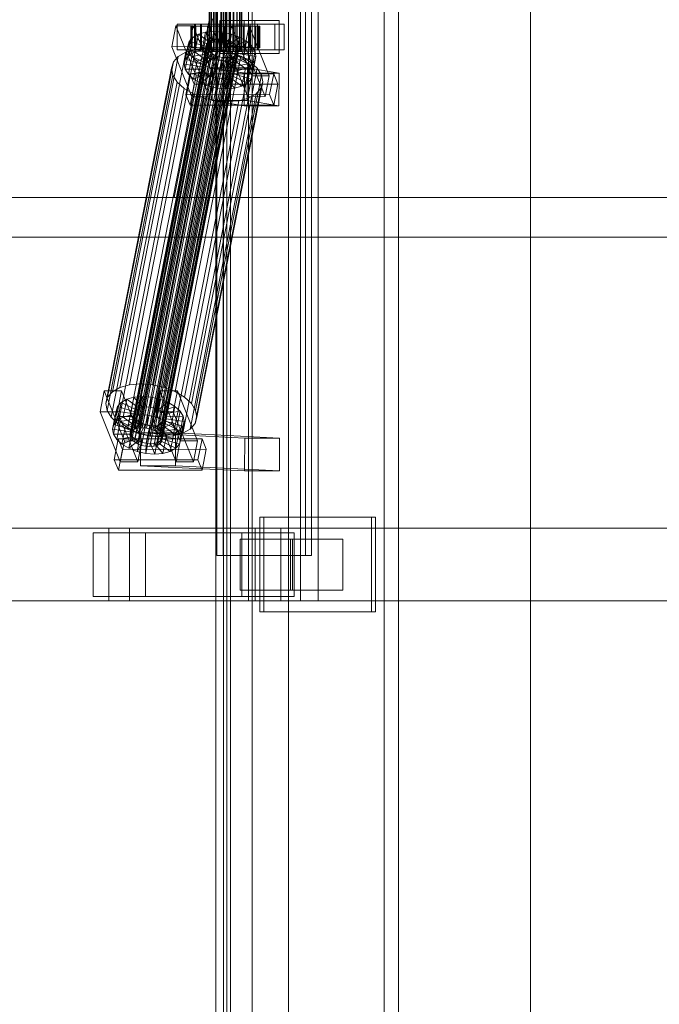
# Model space of a CAD drawing. Header units: millimetres. Extents: x -4395 to 65662, y -65530 to 6847.
# Tile 503 of 656: x 3691 to 4043, y -18672 to -18130. Entities that reach past the tile are written whole.
import ezdxf

# ---------------------------------------------------------------- set-up
doc = ezdxf.new("R2010")
doc.units = ezdxf.units.MM
doc.layers.add('superior_C01', color=7, linetype='Continuous', lineweight=0)
doc.layers.add('superior_tolva', color=7, linetype='Continuous', lineweight=0)

msp = doc.modelspace()

# ---------------------------------------------------------------- linework, layer by layer
at = {"layer": 'superior_C01'}
for p, q in [((3807.286, -17550), (3807.286, -18450)), ((3817.165, -18450), (3817.165, -17550)), ((3845.659, -18450), (3845.659, -17550)), ((3855.538, -17550), (3855.538, -18450)), ((3799.747, -17575), (3799.747, -18425)), ((3803.134, -18425), (3803.134, -17575)), ((3848.481, -18425), (3848.481, -17575)), ((3851.868, -17575), (3851.868, -18425)), ((3795.472, -18148), (3795.472, -17852)), ((3795.722, -18148), (3795.722, -17852)), ((3795.835, -18148), (3795.835, -17852)), ((3796.568, -18148), (3796.568, -17852)), ((3796.787, -18148), (3796.787, -17852)), ((3797.952, -18148), (3797.952, -17852)), ((3798.262, -18148), (3798.262, -17852)), ((3799.781, -18148), (3799.781, -17852)), ((3800.16, -18148), (3800.16, -17852)), ((3801.929, -18148), (3801.929, -17852)), ((3802.352, -18148), (3802.352, -17852)), ((3804.25, -18148), (3804.25, -17852)), ((3804.688, -18148), (3804.688, -17852)), ((3806.586, -18148), (3806.586, -17852)), ((3807.01, -18148), (3807.01, -17852)), ((3808.778, -18148), (3808.778, -17852)), ((3809.158, -18148), (3809.158, -17852)), ((3810.676, -18148), (3810.676, -17852)), ((3810.986, -18148), (3810.986, -17852)), ((3812.152, -18148), (3812.152, -17852)), ((3812.371, -18148), (3812.371, -17852)), ((3813.103, -17852), (3813.103, -18148)), ((3813.217, -18148), (3813.217, -17852)), ((3813.467, -18148), (3813.467, -17852)), ((3795.616, -18130), (3776.302, -18228.298)), ((3777.985, -18228.298), (3797.3, -18130)), ((3777.177, -18133.859), (3774.923, -18145.327)), ((3786.77, -18133.847), (3777.177, -18133.859)), ((3788.306, -18161.391), (3777.177, -18133.859)), ((3787.425, -18133), (3777.831, -18133)), ((3777.831, -18133), (3777.831, -18147)), ((3791.379, -18133), (3777.831, -18133)), ((3784.517, -18145.315), (3786.77, -18133.847)), ((3786.002, -18134), (3785.475, -18134)), ((3785.475, -18134), (3795.472, -18134)), ((3785.475, -18146), (3785.475, -18134)), ((3785.475, -18134), (3786.242, -18134)), ((3787.788, -18134), (3786.002, -18134)), ((3786.002, -18134), (3795.722, -18134)), ((3786.002, -18146), (3786.002, -18134)), ((3786.242, -18134), (3795.835, -18134)), ((3786.242, -18146), (3786.242, -18134)), ((3786.242, -18134), (3788.251, -18134)), ((3786.77, -18133.847), (3797.9, -18161.379)), ((3787.425, -18147), (3787.425, -18133)), ((3787.425, -18133), (3800.973, -18133)), ((3790.711, -18134), (3787.788, -18134)), ((3787.788, -18134), (3796.568, -18134)), ((3787.788, -18146), (3787.788, -18134)), ((3833.985, -18133), (3787.937, -18133)), ((3787.937, -18133), (3787.937, -18147)), ((3790.759, -18133), (3787.937, -18133)), ((3788.251, -18134), (3796.787, -18134)), ((3788.251, -18146), (3788.251, -18134)), ((3788.251, -18134), (3791.365, -18134)), ((3794.572, -18134), (3790.711, -18134)), ((3790.711, -18134), (3797.952, -18134)), ((3790.711, -18146), (3790.711, -18134)), ((3790.759, -18147), (3790.759, -18133)), ((3790.759, -18133), (3836.808, -18133)), ((3791.365, -18134), (3798.262, -18134)), ((3791.365, -18146), (3791.365, -18134)), ((3791.365, -18134), (3795.373, -18134)), ((3791.379, -18147), (3791.379, -18133)), ((3791.379, -18133), (3800.973, -18133)), ((3799.106, -18134), (3794.572, -18134)), ((3794.572, -18134), (3799.781, -18134)), ((3794.572, -18146), (3794.572, -18134)), ((3795.373, -18134), (3800.16, -18134)), ((3795.373, -18146), (3795.373, -18134)), ((3795.373, -18134), (3800, -18134)), ((3795.472, -18134), (3795.722, -18134)), ((3795.472, -18134), (3795.472, -18146)), ((3795.835, -18134), (3795.472, -18134)), ((3795.722, -18134), (3796.568, -18134)), ((3795.722, -18134), (3795.722, -18146)), ((3795.835, -18134), (3795.835, -18146)), ((3796.787, -18134), (3795.835, -18134)), ((3796.568, -18134), (3797.952, -18134)), ((3796.568, -18134), (3796.568, -18146)), ((3796.787, -18134), (3796.787, -18146)), ((3798.262, -18134), (3796.787, -18134)), ((3797.952, -18134), (3799.781, -18134)), ((3797.952, -18134), (3797.952, -18146)), ((3798.262, -18134), (3798.262, -18146)), ((3800.16, -18134), (3798.262, -18134)), ((3804.007, -18134), (3799.106, -18134)), ((3799.106, -18134), (3801.929, -18134)), ((3799.106, -18146), (3799.106, -18134)), ((3799.781, -18134), (3801.929, -18134)), ((3799.781, -18134), (3799.781, -18146)), ((3800, -18134), (3802.352, -18134)), ((3800, -18146), (3800, -18134)), ((3800, -18134), (3804.932, -18134)), ((3800.16, -18134), (3800.16, -18146)), ((3802.352, -18134), (3800.16, -18134)), ((3800.973, -18133), (3800.973, -18147)), ((3820.555, -18131), (3801.368, -18131)), ((3801.368, -18131), (3801.368, -18149)), ((3814.803, -18131), (3801.368, -18131)), ((3801.929, -18134), (3804.25, -18134)), ((3801.929, -18134), (3801.929, -18146)), ((3802.352, -18134), (3802.352, -18146)), ((3804.688, -18134), (3802.352, -18134)), ((3808.939, -18134), (3804.007, -18134)), ((3804.007, -18134), (3804.25, -18134)), ((3804.007, -18146), (3804.007, -18134)), ((3804.25, -18134), (3806.586, -18134)), ((3804.25, -18134), (3804.25, -18146)), ((3804.932, -18134), (3804.688, -18134)), ((3804.688, -18134), (3804.688, -18146)), ((3807.01, -18134), (3804.688, -18134)), ((3804.932, -18146), (3804.932, -18134)), ((3804.932, -18134), (3809.832, -18134)), ((3807.876, -18133.821), (3805.622, -18145.289)), ((3808.939, -18134), (3806.586, -18134)), ((3806.586, -18134), (3808.778, -18134)), ((3806.586, -18134), (3806.586, -18146)), ((3809.832, -18134), (3807.01, -18134)), ((3807.01, -18134), (3807.01, -18146)), ((3809.158, -18134), (3807.01, -18134)), ((3817.469, -18133.809), (3807.876, -18133.821)), ((3819.005, -18161.353), (3807.876, -18133.821)), ((3818.124, -18133), (3808.53, -18133)), ((3808.53, -18133), (3808.53, -18147)), ((3822.078, -18133), (3808.53, -18133)), ((3813.566, -18134), (3808.778, -18134)), ((3808.778, -18134), (3810.676, -18134)), ((3808.778, -18134), (3808.778, -18146)), ((3813.566, -18134), (3808.939, -18134)), ((3808.939, -18146), (3808.939, -18134)), ((3814.367, -18134), (3809.158, -18134)), ((3809.158, -18134), (3809.158, -18146)), ((3810.986, -18134), (3809.158, -18134)), ((3809.832, -18146), (3809.832, -18134)), ((3809.832, -18134), (3814.367, -18134)), ((3817.573, -18134), (3810.676, -18134)), ((3810.676, -18134), (3812.152, -18134)), ((3810.676, -18134), (3810.676, -18146)), ((3818.227, -18134), (3810.986, -18134)), ((3810.986, -18134), (3810.986, -18146)), ((3812.371, -18134), (3810.986, -18134)), ((3820.688, -18134), (3812.152, -18134)), ((3812.152, -18134), (3813.103, -18134)), ((3812.152, -18134), (3812.152, -18146)), ((3821.15, -18134), (3812.371, -18134)), ((3812.371, -18134), (3812.371, -18146)), ((3813.217, -18134), (3812.371, -18134)), ((3813.103, -18134), (3822.697, -18134)), ((3813.103, -18146), (3813.103, -18134)), ((3813.103, -18134), (3813.467, -18134)), ((3822.936, -18134), (3813.217, -18134)), ((3813.217, -18134), (3813.217, -18146)), ((3813.467, -18134), (3813.217, -18134)), ((3823.464, -18134), (3813.467, -18134)), ((3813.467, -18134), (3813.467, -18146)), ((3817.573, -18134), (3813.566, -18134)), ((3813.566, -18146), (3813.566, -18134)), ((3814.367, -18146), (3814.367, -18134)), ((3814.367, -18134), (3818.227, -18134)), ((3814.803, -18149), (3814.803, -18131)), ((3814.803, -18131), (3833.99, -18131)), ((3815.216, -18145.277), (3817.469, -18133.809)), ((3817.469, -18133.809), (3828.599, -18161.341)), ((3820.688, -18134), (3817.573, -18134)), ((3817.573, -18146), (3817.573, -18134)), ((3818.124, -18147), (3818.124, -18133)), ((3818.124, -18133), (3831.672, -18133)), ((3818.227, -18146), (3818.227, -18134)), ((3818.227, -18134), (3821.15, -18134)), ((3820.555, -18149), (3820.555, -18131)), ((3820.555, -18131), (3833.99, -18131)), ((3822.697, -18134), (3820.688, -18134)), ((3820.688, -18146), (3820.688, -18134)), ((3821.15, -18146), (3821.15, -18134)), ((3821.15, -18134), (3822.936, -18134)), ((3822.078, -18147), (3822.078, -18133)), ((3822.078, -18133), (3831.672, -18133)), ((3822.697, -18134), (3822.697, -18146)), ((3823.464, -18134), (3822.697, -18134)), ((3822.936, -18146), (3822.936, -18134)), ((3822.936, -18134), (3823.464, -18134)), ((3823.464, -18146), (3823.464, -18134)), ((3831.672, -18133), (3831.672, -18147)), ((3833.985, -18147), (3833.985, -18133)), ((3833.985, -18133), (3836.808, -18133)), ((3833.99, -18131), (3833.99, -18149)), ((3836.808, -18133), (3836.808, -18147)), ((3756.557, -18355.022), (3798.566, -18141.224)), ((3758.721, -18354.844), (3800.73, -18141.045)), ((3761.026, -18355.017), (3803.036, -18141.218)), ((3786.491, -18140.156), (3784.507, -18142.416)), ((3784.559, -18149.985), (3786.491, -18140.156)), ((3789.566, -18138.419), (3786.491, -18140.156)), ((3786.491, -18140.156), (3794.914, -18144.203)), ((3787.634, -18148.249), (3789.566, -18138.419)), ((3793.522, -18137.325), (3789.566, -18138.419)), ((3789.566, -18138.419), (3796.371, -18143.38)), ((3791.59, -18147.155), (3793.522, -18137.325)), ((3798.089, -18136.948), (3793.522, -18137.325)), ((3793.522, -18137.325), (3798.244, -18142.862)), ((3796.158, -18146.777), (3798.089, -18136.948)), ((3798.566, -18141.224), (3796.693, -18141.742)), ((3802.957, -18137.313), (3798.089, -18136.948)), ((3798.089, -18136.948), (3800.408, -18142.683)), ((3800.73, -18141.045), (3798.566, -18141.224)), ((3803.036, -18141.218), (3800.73, -18141.045)), ((3801.026, -18147.143), (3802.957, -18137.313)), ((3802.957, -18137.313), (3802.714, -18142.856)), ((3807.793, -18138.396), (3802.957, -18137.313)), ((3805.327, -18141.731), (3803.036, -18141.218)), ((3807.793, -18138.396), (3805.005, -18143.369)), ((3805.862, -18148.226), (3807.793, -18138.396)), ((3812.268, -18140.123), (3807.124, -18144.188)), ((3812.268, -18140.123), (3807.793, -18138.396)), ((3810.337, -18149.953), (3812.268, -18140.123)), ((3816.078, -18142.377), (3812.268, -18140.123)), ((3751.928, -18358.68), (3793.937, -18144.881)), ((3752.173, -18360.017), (3794.183, -18146.218)), ((3752.287, -18357.434), (3794.296, -18143.635)), ((3753.227, -18356.363), (3795.236, -18142.565)), ((3754.683, -18355.541), (3796.693, -18141.742)), ((3757.815, -18330.692), (3794.03, -18146.383)), ((3763.317, -18355.53), (3805.327, -18141.731)), ((3765.437, -18356.348), (3807.446, -18142.549)), ((3767.241, -18357.415), (3809.251, -18143.617)), ((3768.607, -18358.659), (3810.616, -18144.861)), ((3811.451, -18146.196), (3769.442, -18359.995)), ((3774.923, -18145.327), (3784.517, -18145.315)), ((3774.923, -18145.327), (3786.053, -18172.859)), ((3781.817, -18154.877), (3783.748, -18145.047)), ((3782.575, -18152.246), (3784.507, -18142.416)), ((3784.507, -18142.416), (3783.748, -18145.047)), ((3783.748, -18145.047), (3793.615, -18146.52)), ((3783.748, -18145.047), (3784.267, -18147.868)), ((3784.507, -18142.416), (3793.974, -18145.274)), ((3795.646, -18172.847), (3784.517, -18145.315)), ((3795.472, -18146), (3785.475, -18146)), ((3785.475, -18146), (3786.002, -18146)), ((3786.242, -18146), (3785.475, -18146)), ((3795.722, -18146), (3786.002, -18146)), ((3786.002, -18146), (3787.788, -18146)), ((3795.835, -18146), (3786.242, -18146)), ((3788.251, -18146), (3786.242, -18146)), ((3796.568, -18146), (3787.788, -18146)), ((3787.788, -18146), (3790.711, -18146)), ((3794.03, -18146.383), (3787.924, -18146.887)), ((3796.787, -18146), (3788.251, -18146)), ((3791.365, -18146), (3788.251, -18146)), ((3797.952, -18146), (3790.711, -18146)), ((3790.711, -18146), (3794.572, -18146)), ((3798.262, -18146), (3791.365, -18146)), ((3795.373, -18146), (3791.365, -18146)), ((3793.615, -18146.52), (3791.683, -18156.35)), ((3793.974, -18145.274), (3792.043, -18155.103)), ((3794.914, -18144.203), (3792.983, -18154.033)), ((3793.615, -18146.52), (3793.974, -18145.274)), ((3793.861, -18147.856), (3793.615, -18146.52)), ((3794.296, -18143.635), (3793.937, -18144.881)), ((3793.937, -18144.881), (3794.183, -18146.218)), ((3793.974, -18145.274), (3794.914, -18144.203)), ((3800.538, -18146.872), (3794.03, -18146.383)), ((3794.183, -18146.218), (3795.017, -18147.554)), ((3795.236, -18142.565), (3794.296, -18143.635)), ((3796.371, -18143.38), (3794.439, -18153.21)), ((3799.781, -18146), (3794.572, -18146)), ((3794.572, -18146), (3799.106, -18146)), ((3794.914, -18144.203), (3796.371, -18143.38)), ((3796.693, -18141.742), (3795.236, -18142.565)), ((3800.16, -18146), (3795.373, -18146)), ((3800, -18146), (3795.373, -18146)), ((3795.722, -18146), (3795.472, -18146)), ((3795.472, -18146), (3795.835, -18146)), ((3796.568, -18146), (3795.722, -18146)), ((3795.835, -18146), (3796.787, -18146)), ((3798.244, -18142.862), (3796.313, -18152.692)), ((3796.371, -18143.38), (3798.244, -18142.862)), ((3797.952, -18146), (3796.568, -18146)), ((3796.787, -18146), (3798.262, -18146)), ((3799.781, -18146), (3797.952, -18146)), ((3798.244, -18142.862), (3800.408, -18142.683)), ((3798.262, -18146), (3800.16, -18146)), ((3800.408, -18142.683), (3798.477, -18152.513)), ((3801.929, -18146), (3799.106, -18146)), ((3799.106, -18146), (3804.007, -18146)), ((3801.929, -18146), (3799.781, -18146)), ((3802.352, -18146), (3800, -18146)), ((3804.932, -18146), (3800, -18146)), ((3800.16, -18146), (3802.352, -18146)), ((3800.408, -18142.683), (3802.714, -18142.856)), ((3802.714, -18142.856), (3800.782, -18152.686)), ((3804.25, -18146), (3801.929, -18146)), ((3802.352, -18146), (3804.688, -18146)), ((3802.714, -18142.856), (3805.005, -18143.369)), ((3805.005, -18143.369), (3803.073, -18153.199)), ((3804.25, -18146), (3804.007, -18146)), ((3804.007, -18146), (3808.939, -18146)), ((3806.586, -18146), (3804.25, -18146)), ((3804.688, -18146), (3804.932, -18146)), ((3804.688, -18146), (3807.01, -18146)), ((3809.832, -18146), (3804.932, -18146)), ((3805.005, -18143.369), (3807.124, -18144.188)), ((3807.124, -18144.188), (3805.193, -18154.017)), ((3807.446, -18142.549), (3805.327, -18141.731)), ((3805.622, -18145.289), (3815.216, -18145.277)), ((3805.622, -18145.289), (3816.752, -18172.821)), ((3808.778, -18146), (3806.586, -18146)), ((3806.586, -18146), (3808.939, -18146)), ((3808.929, -18145.255), (3806.997, -18155.085)), ((3807.01, -18146), (3809.832, -18146)), ((3807.01, -18146), (3809.158, -18146)), ((3807.124, -18144.188), (3808.929, -18145.255)), ((3809.251, -18143.617), (3807.446, -18142.549)), ((3810.295, -18146.499), (3808.363, -18156.329)), ((3810.676, -18146), (3808.778, -18146)), ((3808.778, -18146), (3813.566, -18146)), ((3816.078, -18142.377), (3808.929, -18145.255)), ((3808.929, -18145.255), (3810.295, -18146.499)), ((3808.939, -18146), (3813.566, -18146)), ((3809.158, -18146), (3814.367, -18146)), ((3809.158, -18146), (3810.986, -18146)), ((3810.616, -18144.861), (3809.251, -18143.617)), ((3814.367, -18146), (3809.832, -18146)), ((3818.961, -18145.003), (3810.295, -18146.499)), ((3810.295, -18146.499), (3811.129, -18147.835)), ((3811.451, -18146.196), (3810.616, -18144.861)), ((3812.152, -18146), (3810.676, -18146)), ((3810.676, -18146), (3817.573, -18146)), ((3810.986, -18146), (3818.227, -18146)), ((3810.986, -18146), (3812.371, -18146)), ((3811.697, -18147.533), (3811.451, -18146.196)), ((3813.103, -18146), (3812.152, -18146)), ((3812.152, -18146), (3820.688, -18146)), ((3812.371, -18146), (3821.15, -18146)), ((3812.371, -18146), (3813.217, -18146)), ((3822.697, -18146), (3813.103, -18146)), ((3813.467, -18146), (3813.103, -18146)), ((3813.217, -18146), (3822.936, -18146)), ((3813.217, -18146), (3813.467, -18146)), ((3813.467, -18146), (3823.464, -18146)), ((3813.566, -18146), (3817.573, -18146)), ((3814.146, -18152.207), (3816.078, -18142.377)), ((3818.227, -18146), (3814.367, -18146)), ((3826.345, -18172.809), (3815.216, -18145.277)), ((3818.961, -18145.003), (3816.078, -18142.377)), ((3817.03, -18154.833), (3818.961, -18145.003)), ((3817.573, -18146), (3820.688, -18146)), ((3821.15, -18146), (3818.227, -18146)), ((3820.722, -18147.823), (3818.961, -18145.003)), ((3820.688, -18146), (3822.697, -18146)), ((3822.936, -18146), (3821.15, -18146)), ((3822.697, -18146), (3823.464, -18146)), ((3823.464, -18146), (3822.936, -18146)), ((3742.31, -18334.981), (3778.525, -18150.672)), ((3746.421, -18332.659), (3782.636, -18148.35)), ((3751.709, -18331.197), (3787.924, -18146.887)), ((3753.008, -18361.352), (3795.017, -18147.554)), ((3754.374, -18362.596), (3796.383, -18148.798)), ((3756.178, -18363.664), (3798.187, -18149.865)), ((3758.298, -18364.482), (3800.307, -18150.683)), ((3760.589, -18364.995), (3802.598, -18151.196)), ((3762.894, -18365.168), (3804.904, -18151.369)), ((3764.323, -18331.181), (3800.538, -18146.872)), ((3765.058, -18364.989), (3807.067, -18151.191)), ((3766.932, -18364.471), (3808.941, -18150.672)), ((3768.388, -18363.648), (3810.398, -18149.85)), ((3769.328, -18362.578), (3811.337, -18148.779)), ((3769.687, -18361.332), (3811.697, -18147.533)), ((3770.788, -18332.629), (3807.003, -18148.32)), ((3778.525, -18150.672), (3775.872, -18153.694)), ((3776.77, -18334.938), (3812.985, -18150.629)), ((3777.831, -18147), (3787.425, -18147)), ((3777.831, -18147), (3791.379, -18147)), ((3782.636, -18148.35), (3778.525, -18150.672)), ((3782.336, -18157.698), (3784.267, -18147.868)), ((3782.575, -18152.246), (3784.559, -18149.985)), ((3787.924, -18146.887), (3782.636, -18148.35)), ((3784.097, -18160.518), (3786.029, -18150.688)), ((3784.267, -18147.868), (3793.861, -18147.856)), ((3784.267, -18147.868), (3786.029, -18150.688)), ((3784.559, -18149.985), (3787.634, -18148.249)), ((3792.983, -18154.033), (3784.559, -18149.985)), ((3786.029, -18150.688), (3794.695, -18149.192)), ((3786.029, -18150.688), (3788.912, -18153.314)), ((3800.973, -18147), (3787.425, -18147)), ((3787.634, -18148.249), (3791.59, -18147.155)), ((3794.439, -18153.21), (3787.634, -18148.249)), ((3787.937, -18147), (3833.985, -18147)), ((3787.937, -18147), (3790.759, -18147)), ((3788.912, -18153.314), (3796.061, -18150.436)), ((3836.808, -18147), (3790.759, -18147)), ((3800.973, -18147), (3791.379, -18147)), ((3791.59, -18147.155), (3796.158, -18146.777)), ((3796.313, -18152.692), (3791.59, -18147.155)), ((3793.861, -18147.856), (3791.929, -18157.686)), ((3792.721, -18155.567), (3797.865, -18151.503)), ((3794.695, -18149.192), (3792.764, -18159.022)), ((3794.695, -18149.192), (3793.861, -18147.856)), ((3796.061, -18150.436), (3794.129, -18160.266)), ((3796.061, -18150.436), (3794.695, -18149.192)), ((3795.017, -18147.554), (3796.383, -18148.798)), ((3795.835, -18148), (3795.472, -18148)), ((3795.472, -18148), (3795.722, -18148)), ((3795.722, -18148), (3796.568, -18148)), ((3796.787, -18148), (3795.835, -18148)), ((3797.865, -18151.503), (3795.934, -18161.333)), ((3797.865, -18151.503), (3796.061, -18150.436)), ((3798.477, -18152.513), (3796.158, -18146.777)), ((3796.158, -18146.777), (3801.026, -18147.143)), ((3796.383, -18148.798), (3798.187, -18149.865)), ((3796.568, -18148), (3797.952, -18148)), ((3798.262, -18148), (3796.787, -18148)), ((3799.985, -18152.321), (3797.865, -18151.503)), ((3797.952, -18148), (3799.781, -18148)), ((3798.187, -18149.865), (3800.307, -18150.683)), ((3800.16, -18148), (3798.262, -18148)), ((3799.781, -18148), (3801.929, -18148)), ((3802.352, -18148), (3800.16, -18148)), ((3800.307, -18150.683), (3802.598, -18151.196)), ((3807.003, -18148.32), (3800.538, -18146.872)), ((3800.782, -18152.686), (3801.026, -18147.143)), ((3801.026, -18147.143), (3805.862, -18148.226)), ((3801.368, -18149), (3820.555, -18149)), ((3814.803, -18149), (3801.368, -18149)), ((3801.929, -18148), (3804.25, -18148)), ((3804.688, -18148), (3802.352, -18148)), ((3802.598, -18151.196), (3804.904, -18151.369)), ((3803.073, -18153.199), (3805.862, -18148.226)), ((3804.25, -18148), (3806.586, -18148)), ((3807.01, -18148), (3804.688, -18148)), ((3804.904, -18151.369), (3807.067, -18151.191)), ((3805.193, -18154.017), (3810.337, -18149.953)), ((3805.862, -18148.226), (3810.337, -18149.953)), ((3806.586, -18148), (3808.778, -18148)), ((3812.985, -18150.629), (3807.003, -18148.32)), ((3809.158, -18148), (3807.01, -18148)), ((3807.067, -18151.191), (3808.941, -18150.672)), ((3810.076, -18151.488), (3808.144, -18161.318)), ((3808.53, -18147), (3818.124, -18147)), ((3808.53, -18147), (3822.078, -18147)), ((3810.076, -18151.488), (3808.619, -18152.311)), ((3808.778, -18148), (3810.676, -18148)), ((3808.941, -18150.672), (3810.398, -18149.85)), ((3811.016, -18150.417), (3809.084, -18160.247)), ((3810.986, -18148), (3809.158, -18148)), ((3809.197, -18157.665), (3811.129, -18147.835)), ((3811.375, -18149.171), (3809.443, -18159.001)), ((3811.016, -18150.417), (3810.076, -18151.488)), ((3818.499, -18155.535), (3810.076, -18151.488)), ((3810.337, -18149.953), (3814.146, -18152.207)), ((3810.398, -18149.85), (3811.337, -18148.779)), ((3810.676, -18148), (3812.152, -18148)), ((3812.371, -18148), (3810.986, -18148)), ((3811.375, -18149.171), (3811.016, -18150.417)), ((3820.483, -18153.275), (3811.016, -18150.417)), ((3811.129, -18147.835), (3820.722, -18147.823)), ((3811.129, -18147.835), (3811.375, -18149.171)), ((3811.337, -18148.779), (3811.697, -18147.533)), ((3821.241, -18150.644), (3811.375, -18149.171)), ((3812.152, -18148), (3813.103, -18148)), ((3813.217, -18148), (3812.371, -18148)), ((3818.077, -18153.641), (3812.985, -18150.629)), ((3813.103, -18148), (3813.467, -18148)), ((3813.467, -18148), (3813.217, -18148)), ((3833.99, -18149), (3814.803, -18149)), ((3831.672, -18147), (3818.124, -18147)), ((3820.722, -18147.823), (3818.791, -18157.653)), ((3819.31, -18160.474), (3821.241, -18150.644)), ((3820.483, -18153.275), (3821.241, -18150.644)), ((3833.99, -18149), (3820.555, -18149)), ((3821.241, -18150.644), (3820.722, -18147.823)), ((3831.672, -18147), (3822.078, -18147)), ((3836.808, -18147), (3833.985, -18147)), ((3738.643, -18341.52), (3774.858, -18157.211)), ((3739.657, -18338.003), (3775.872, -18153.694)), ((3775.872, -18153.694), (3774.858, -18157.211)), ((3774.858, -18157.211), (3775.552, -18160.982)), ((3781.817, -18154.877), (3782.575, -18152.246)), ((3791.683, -18156.35), (3781.817, -18154.877)), ((3782.336, -18157.698), (3781.817, -18154.877)), ((3781.863, -18337.95), (3818.077, -18153.641)), ((3792.043, -18155.103), (3782.575, -18152.246)), ((3785.717, -18341.461), (3821.932, -18157.152)), ((3786.981, -18163.144), (3788.912, -18153.314)), ((3788.912, -18153.314), (3792.721, -18155.567)), ((3790.79, -18165.397), (3792.721, -18155.567)), ((3792.043, -18155.103), (3791.683, -18156.35)), ((3791.683, -18156.35), (3791.929, -18157.686)), ((3792.983, -18154.033), (3792.043, -18155.103)), ((3792.721, -18155.567), (3797.196, -18157.295)), ((3794.439, -18153.21), (3792.983, -18154.033)), ((3796.313, -18152.692), (3794.439, -18153.21)), ((3795.265, -18167.125), (3797.196, -18157.295)), ((3798.477, -18152.513), (3796.313, -18152.692)), ((3797.386, -18156.962), (3797.152, -18174.943)), ((3797.196, -18157.295), (3799.985, -18152.321)), ((3797.196, -18157.295), (3802.033, -18158.378)), ((3816.573, -18156.962), (3797.386, -18156.962)), ((3814.914, -18159.83), (3797.386, -18156.962)), ((3799.985, -18152.321), (3798.054, -18162.151)), ((3800.782, -18152.686), (3798.477, -18152.513)), ((3802.276, -18152.835), (3799.985, -18152.321)), ((3802.276, -18152.835), (3800.344, -18162.664)), ((3803.073, -18153.199), (3800.782, -18152.686)), ((3802.033, -18158.378), (3802.276, -18152.835)), ((3804.582, -18153.008), (3802.276, -18152.835)), ((3804.582, -18153.008), (3802.65, -18162.837)), ((3805.193, -18154.017), (3803.073, -18153.199)), ((3806.745, -18152.829), (3804.582, -18153.008)), ((3806.9, -18158.743), (3804.582, -18153.008)), ((3806.745, -18152.829), (3804.814, -18162.659)), ((3806.997, -18155.085), (3805.193, -18154.017)), ((3808.619, -18152.311), (3806.688, -18162.14)), ((3808.619, -18152.311), (3806.745, -18152.829)), ((3811.468, -18158.366), (3806.745, -18152.829)), ((3806.997, -18155.085), (3814.146, -18152.207)), ((3808.363, -18156.329), (3806.997, -18155.085)), ((3808.363, -18156.329), (3817.03, -18154.833)), ((3809.197, -18157.665), (3808.363, -18156.329)), ((3815.424, -18157.272), (3808.619, -18152.311)), ((3811.468, -18158.366), (3815.424, -18157.272)), ((3813.492, -18167.102), (3815.424, -18157.272)), ((3814.146, -18152.207), (3817.03, -18154.833)), ((3815.424, -18157.272), (3818.499, -18155.535)), ((3816.338, -18174.943), (3816.573, -18156.962)), ((3816.567, -18165.365), (3818.499, -18155.535)), ((3816.573, -18156.962), (3834.101, -18159.83)), ((3817.03, -18154.833), (3818.791, -18157.653)), ((3821.932, -18157.152), (3818.077, -18153.641)), ((3818.499, -18155.535), (3820.483, -18153.275)), ((3818.552, -18163.105), (3820.483, -18153.275)), ((3824.287, -18160.922), (3821.932, -18157.152)), ((3739.337, -18345.291), (3775.552, -18160.982)), ((3775.552, -18160.982), (3777.907, -18164.752)), ((3791.929, -18157.686), (3782.336, -18157.698)), ((3784.097, -18160.518), (3782.336, -18157.698)), ((3784.965, -18160.247), (3782.711, -18171.715)), ((3792.764, -18159.022), (3784.097, -18160.518)), ((3786.981, -18163.144), (3784.097, -18160.518)), ((3831.013, -18160.19), (3784.965, -18160.247)), ((3787.283, -18165.983), (3784.965, -18160.247)), ((3786.053, -18172.859), (3788.306, -18161.391)), ((3794.129, -18160.266), (3786.981, -18163.144)), ((3824.287, -18160.922), (3788.072, -18345.231)), ((3788.306, -18161.391), (3797.9, -18161.379)), ((3795.934, -18161.333), (3790.79, -18165.397)), ((3791.929, -18157.686), (3792.764, -18159.022)), ((3792.764, -18159.022), (3794.129, -18160.266)), ((3794.129, -18160.266), (3795.934, -18161.333)), ((3798.054, -18162.151), (3795.265, -18167.125)), ((3797.9, -18161.379), (3795.646, -18172.847)), ((3795.934, -18161.333), (3798.054, -18162.151)), ((3798.054, -18162.151), (3800.344, -18162.664)), ((3800.101, -18168.208), (3802.033, -18158.378)), ((3800.344, -18162.664), (3800.101, -18168.208)), ((3800.344, -18162.664), (3802.65, -18162.837)), ((3802.033, -18158.378), (3806.9, -18158.743)), ((3802.65, -18162.837), (3804.814, -18162.659)), ((3802.65, -18162.837), (3804.969, -18168.573)), ((3804.814, -18162.659), (3806.688, -18162.14)), ((3804.814, -18162.659), (3809.536, -18168.196)), ((3804.969, -18168.573), (3806.9, -18158.743)), ((3806.688, -18162.14), (3808.144, -18161.318)), ((3806.688, -18162.14), (3813.492, -18167.102)), ((3806.9, -18158.743), (3811.468, -18158.366)), ((3808.144, -18161.318), (3809.084, -18160.247)), ((3808.144, -18161.318), (3816.567, -18165.365)), ((3809.084, -18160.247), (3809.443, -18159.001)), ((3809.084, -18160.247), (3818.552, -18163.105)), ((3818.791, -18157.653), (3809.197, -18157.665)), ((3809.443, -18159.001), (3809.197, -18157.665)), ((3809.443, -18159.001), (3819.31, -18160.474)), ((3809.536, -18168.196), (3811.468, -18158.366)), ((3814.68, -18177.811), (3814.914, -18159.83)), ((3814.914, -18159.83), (3834.101, -18159.83)), ((3816.752, -18172.821), (3819.005, -18161.353)), ((3819.31, -18160.474), (3818.552, -18163.105)), ((3818.791, -18157.653), (3819.31, -18160.474)), ((3819.005, -18161.353), (3828.599, -18161.341)), ((3824.981, -18164.693), (3824.287, -18160.922)), ((3828.599, -18161.341), (3826.345, -18172.809)), ((3828.759, -18171.658), (3831.013, -18160.19)), ((3831.013, -18160.19), (3833.332, -18165.926)), ((3834.101, -18159.83), (3833.866, -18177.811)), ((3741.692, -18349.061), (3777.907, -18164.752)), ((3745.547, -18352.572), (3781.762, -18168.263)), ((3777.907, -18164.752), (3781.762, -18168.263)), ((3781.762, -18168.263), (3786.854, -18171.275)), ((3785.03, -18177.451), (3787.283, -18165.983)), ((3790.79, -18165.397), (3786.981, -18163.144)), ((3787.283, -18165.983), (3833.332, -18165.926)), ((3787.752, -18352.519), (3823.967, -18168.21)), ((3788.766, -18349.002), (3824.981, -18164.693)), ((3795.265, -18167.125), (3790.79, -18165.397)), ((3800.101, -18168.208), (3795.265, -18167.125)), ((3804.969, -18168.573), (3800.101, -18168.208)), ((3809.536, -18168.196), (3804.969, -18168.573)), ((3813.492, -18167.102), (3809.536, -18168.196)), ((3816.567, -18165.365), (3813.492, -18167.102)), ((3818.552, -18163.105), (3816.567, -18165.365)), ((3821.314, -18171.232), (3823.967, -18168.21)), ((3823.967, -18168.21), (3824.981, -18164.693)), ((3833.332, -18165.926), (3831.078, -18177.394)), ((3750.639, -18355.584), (3786.854, -18171.275)), ((3756.621, -18357.893), (3792.836, -18173.584)), ((3780.989, -18357.863), (3817.204, -18173.554)), ((3782.711, -18171.715), (3828.759, -18171.658)), ((3782.711, -18171.715), (3785.03, -18177.451)), ((3785.099, -18355.541), (3821.314, -18171.232)), ((3795.646, -18172.847), (3786.053, -18172.859)), ((3786.854, -18171.275), (3792.836, -18173.584)), ((3792.836, -18173.584), (3799.302, -18175.032)), ((3811.915, -18175.016), (3817.204, -18173.554)), ((3826.345, -18172.809), (3816.752, -18172.821)), ((3817.204, -18173.554), (3821.314, -18171.232)), ((3831.078, -18177.394), (3828.759, -18171.658)), ((3763.087, -18359.341), (3799.302, -18175.032)), ((3769.594, -18359.83), (3805.809, -18175.521)), ((3775.7, -18359.326), (3811.915, -18175.016)), ((3831.078, -18177.394), (3785.03, -18177.451)), ((3797.152, -18174.943), (3816.338, -18174.943)), ((3814.68, -18177.811), (3797.152, -18174.943)), ((3799.302, -18175.032), (3805.809, -18175.521)), ((3805.809, -18175.521), (3811.915, -18175.016)), ((3833.866, -18177.811), (3814.68, -18177.811)), ((3833.866, -18177.811), (3816.338, -18174.943)), ((3776.302, -18228.298), (2835.677, -18228.298)), ((2837.361, -18228.298), (3777.985, -18228.298)), ((3776.302, -18228.298), (3777.985, -18228.298)), ((4716.927, -18228.298), (3776.302, -18228.298)), ((3777.985, -18228.298), (4718.61, -18228.298)), ((10210.031, -18250), (1105.699, -18250)), ((1107.119, -18250), (10211.451, -18250)), ((3751.709, -18331.197), (3757.815, -18330.692)), ((3757.815, -18330.692), (3764.323, -18331.181)), ((3737.743, -18334.551), (3735.489, -18346.02)), ((3747.336, -18334.539), (3737.743, -18334.551)), ((3748.872, -18362.083), (3737.743, -18334.551)), ((3739.657, -18338.003), (3742.31, -18334.981)), ((3742.31, -18334.981), (3746.421, -18332.659)), ((3745.083, -18346.008), (3747.336, -18334.539)), ((3746.421, -18332.659), (3751.709, -18331.197)), ((3747.336, -18334.539), (3758.466, -18362.071)), ((3764.323, -18331.181), (3770.788, -18332.629)), ((3768.442, -18334.513), (3766.188, -18345.981)), ((3778.035, -18334.501), (3768.442, -18334.513)), ((3779.571, -18362.045), (3768.442, -18334.513)), ((3770.788, -18332.629), (3776.77, -18334.938)), ((3775.782, -18345.969), (3778.035, -18334.501)), ((3776.77, -18334.938), (3781.863, -18337.95)), ((3778.035, -18334.501), (3789.165, -18362.033)), ((3738.643, -18341.52), (3739.657, -18338.003)), ((3739.337, -18345.291), (3738.643, -18341.52)), ((3747.057, -18340.848), (3745.073, -18343.108)), ((3745.126, -18350.678), (3747.057, -18340.848)), ((3750.132, -18339.111), (3747.057, -18340.848)), ((3747.057, -18340.848), (3755.48, -18344.895)), ((3748.2, -18348.941), (3750.132, -18339.111)), ((3754.088, -18338.017), (3750.132, -18339.111)), ((3750.132, -18339.111), (3756.937, -18344.073)), ((3752.156, -18347.847), (3754.088, -18338.017)), ((3758.655, -18337.64), (3754.088, -18338.017)), ((3754.088, -18338.017), (3758.81, -18343.554)), ((3756.724, -18347.47), (3758.655, -18337.64)), ((3763.523, -18338.005), (3758.655, -18337.64)), ((3758.655, -18337.64), (3760.974, -18343.376)), ((3761.592, -18347.835), (3763.523, -18338.005)), ((3763.523, -18338.005), (3763.28, -18343.549)), ((3768.359, -18339.088), (3763.523, -18338.005)), ((3768.359, -18339.088), (3765.571, -18344.062)), ((3766.428, -18348.918), (3768.359, -18339.088)), ((3772.834, -18340.816), (3767.69, -18344.88)), ((3772.834, -18340.816), (3768.359, -18339.088)), ((3770.903, -18350.645), (3772.834, -18340.816)), ((3776.644, -18343.069), (3772.834, -18340.816)), ((3781.863, -18337.95), (3785.717, -18341.461)), ((3785.717, -18341.461), (3788.072, -18345.231)), ((3735.489, -18346.02), (3745.083, -18346.008)), ((3735.489, -18346.02), (3746.619, -18373.551)), ((3741.692, -18349.061), (3739.337, -18345.291)), ((3742.383, -18355.569), (3744.314, -18345.739)), ((3743.141, -18352.938), (3745.073, -18343.108)), ((3745.073, -18343.108), (3744.314, -18345.739)), ((3744.314, -18345.739), (3754.181, -18347.212)), ((3744.314, -18345.739), (3744.833, -18348.56)), ((3745.073, -18343.108), (3754.54, -18345.966)), ((3756.212, -18373.539), (3745.083, -18346.008)), ((3754.54, -18345.966), (3752.609, -18355.796)), ((3755.48, -18344.895), (3753.549, -18354.725)), ((3754.181, -18347.212), (3754.54, -18345.966)), ((3754.54, -18345.966), (3755.48, -18344.895)), ((3756.937, -18344.073), (3755.005, -18353.902)), ((3755.48, -18344.895), (3756.937, -18344.073)), ((3758.81, -18343.554), (3756.879, -18353.384)), ((3756.937, -18344.073), (3758.81, -18343.554)), ((3758.81, -18343.554), (3760.974, -18343.376)), ((3760.974, -18343.376), (3759.043, -18353.205)), ((3760.974, -18343.376), (3763.28, -18343.549)), ((3763.28, -18343.549), (3761.348, -18353.378)), ((3763.28, -18343.549), (3765.571, -18344.062)), ((3765.571, -18344.062), (3763.639, -18353.892)), ((3765.571, -18344.062), (3767.69, -18344.88)), ((3767.69, -18344.88), (3765.759, -18354.71)), ((3766.188, -18345.981), (3775.782, -18345.969)), ((3766.188, -18345.981), (3777.318, -18373.513)), ((3769.495, -18345.947), (3767.563, -18355.777)), ((3767.69, -18344.88), (3769.495, -18345.947)), ((3776.644, -18343.069), (3769.495, -18345.947)), ((3769.495, -18345.947), (3770.861, -18347.191)), ((3779.527, -18345.695), (3770.861, -18347.191)), ((3774.712, -18352.899), (3776.644, -18343.069)), ((3786.911, -18373.501), (3775.782, -18345.969)), ((3779.527, -18345.695), (3776.644, -18343.069)), ((3777.596, -18355.525), (3779.527, -18345.695)), ((3781.288, -18348.515), (3779.527, -18345.695)), ((3788.072, -18345.231), (3788.766, -18349.002)), ((3745.547, -18352.572), (3741.692, -18349.061)), ((3742.902, -18358.39), (3744.833, -18348.56)), ((3743.141, -18352.938), (3745.126, -18350.678)), ((3744.663, -18361.21), (3746.595, -18351.38)), ((3744.833, -18348.56), (3754.427, -18348.548)), ((3744.833, -18348.56), (3746.595, -18351.38)), ((3745.126, -18350.678), (3748.2, -18348.941)), ((3753.549, -18354.725), (3745.126, -18350.678)), ((3746.595, -18351.38), (3755.261, -18349.884)), ((3746.595, -18351.38), (3749.478, -18354.006)), ((3748.2, -18348.941), (3752.156, -18347.847)), ((3755.005, -18353.902), (3748.2, -18348.941)), ((3749.478, -18354.006), (3756.627, -18351.128)), ((3752.156, -18347.847), (3756.724, -18347.47)), ((3756.879, -18353.384), (3752.156, -18347.847)), ((3754.181, -18347.212), (3752.249, -18357.042)), ((3754.427, -18348.548), (3752.495, -18358.378)), ((3753.287, -18356.26), (3758.431, -18352.196)), ((3755.261, -18349.884), (3753.33, -18359.714)), ((3754.427, -18348.548), (3754.181, -18347.212)), ((3755.261, -18349.884), (3754.427, -18348.548)), ((3756.627, -18351.128), (3754.695, -18360.958)), ((3756.627, -18351.128), (3755.261, -18349.884)), ((3758.431, -18352.196), (3756.5, -18362.025)), ((3758.431, -18352.196), (3756.627, -18351.128)), ((3759.043, -18353.205), (3756.724, -18347.47)), ((3756.724, -18347.47), (3761.592, -18347.835)), ((3760.551, -18353.014), (3758.431, -18352.196)), ((3761.348, -18353.378), (3761.592, -18347.835)), ((3761.592, -18347.835), (3766.428, -18348.918)), ((3763.639, -18353.892), (3766.428, -18348.918)), ((3765.759, -18354.71), (3770.903, -18350.645)), ((3766.428, -18348.918), (3770.903, -18350.645)), ((3770.642, -18352.18), (3768.71, -18362.01)), ((3770.861, -18347.191), (3768.929, -18357.021)), ((3770.642, -18352.18), (3769.185, -18353.003)), ((3771.582, -18351.109), (3769.65, -18360.939)), ((3769.763, -18358.357), (3771.695, -18348.527)), ((3771.941, -18349.863), (3770.009, -18359.693)), ((3771.582, -18351.109), (3770.642, -18352.18)), ((3779.065, -18356.228), (3770.642, -18352.18)), ((3770.861, -18347.191), (3771.695, -18348.527)), ((3770.903, -18350.645), (3774.712, -18352.899)), ((3771.941, -18349.863), (3771.582, -18351.109)), ((3781.049, -18353.967), (3771.582, -18351.109)), ((3771.695, -18348.527), (3781.288, -18348.515)), ((3771.695, -18348.527), (3771.941, -18349.863)), ((3781.807, -18351.336), (3771.941, -18349.863)), ((3781.288, -18348.515), (3779.357, -18358.345)), ((3779.876, -18361.166), (3781.807, -18351.336)), ((3781.049, -18353.967), (3781.807, -18351.336)), ((3781.807, -18351.336), (3781.288, -18348.515)), ((3788.766, -18349.002), (3787.752, -18352.519)), ((3742.383, -18355.569), (3743.141, -18352.938)), ((3752.249, -18357.042), (3742.383, -18355.569)), ((3742.902, -18358.39), (3742.383, -18355.569)), ((3752.609, -18355.796), (3743.141, -18352.938)), ((3750.639, -18355.584), (3745.547, -18352.572)), ((3747.547, -18363.836), (3749.478, -18354.006)), ((3749.478, -18354.006), (3753.287, -18356.26)), ((3756.621, -18357.893), (3750.639, -18355.584)), ((3751.356, -18366.09), (3753.287, -18356.26)), ((3751.928, -18358.68), (3752.287, -18357.434)), ((3752.609, -18355.796), (3752.249, -18357.042)), ((3752.249, -18357.042), (3752.495, -18358.378)), ((3752.287, -18357.434), (3753.227, -18356.363)), ((3753.549, -18354.725), (3752.609, -18355.796)), ((3753.227, -18356.363), (3754.683, -18355.541)), ((3753.287, -18356.26), (3757.762, -18357.987)), ((3755.005, -18353.902), (3753.549, -18354.725)), ((3754.683, -18355.541), (3756.557, -18355.022)), ((3756.879, -18353.384), (3755.005, -18353.902)), ((3756.557, -18355.022), (3758.721, -18354.844)), ((3759.043, -18353.205), (3756.879, -18353.384)), ((3757.762, -18357.987), (3760.551, -18353.014)), ((3757.871, -18357.646), (3757.799, -18375.644)), ((3777.057, -18357.646), (3757.871, -18357.646)), ((3815.063, -18360.514), (3757.871, -18357.646)), ((3760.551, -18353.014), (3758.62, -18362.843)), ((3758.721, -18354.844), (3761.026, -18355.017)), ((3761.348, -18353.378), (3759.043, -18353.205)), ((3762.842, -18353.527), (3760.551, -18353.014)), ((3762.842, -18353.527), (3760.91, -18363.357)), ((3761.026, -18355.017), (3763.317, -18355.53)), ((3763.639, -18353.892), (3761.348, -18353.378)), ((3762.599, -18359.07), (3762.842, -18353.527)), ((3765.148, -18353.7), (3762.842, -18353.527)), ((3765.148, -18353.7), (3763.216, -18363.53)), ((3763.317, -18355.53), (3765.437, -18356.348)), ((3765.759, -18354.71), (3763.639, -18353.892)), ((3767.311, -18353.521), (3765.148, -18353.7)), ((3767.466, -18359.436), (3765.148, -18353.7)), ((3767.311, -18353.521), (3765.38, -18363.351)), ((3765.437, -18356.348), (3767.241, -18357.415)), ((3767.563, -18355.777), (3765.759, -18354.71)), ((3767.241, -18357.415), (3768.607, -18358.659)), ((3769.185, -18353.003), (3767.254, -18362.833)), ((3769.185, -18353.003), (3767.311, -18353.521)), ((3772.034, -18359.058), (3767.311, -18353.521)), ((3767.563, -18355.777), (3774.712, -18352.899)), ((3768.929, -18357.021), (3767.563, -18355.777)), ((3768.929, -18357.021), (3777.596, -18355.525)), ((3769.763, -18358.357), (3768.929, -18357.021)), ((3775.99, -18357.964), (3769.185, -18353.003)), ((3774.712, -18352.899), (3777.596, -18355.525)), ((3775.99, -18357.964), (3779.065, -18356.228)), ((3776.985, -18375.644), (3777.057, -18357.646)), ((3777.057, -18357.646), (3834.249, -18360.514)), ((3777.133, -18366.057), (3779.065, -18356.228)), ((3777.596, -18355.525), (3779.357, -18358.345)), ((3779.065, -18356.228), (3781.049, -18353.967)), ((3779.118, -18363.797), (3781.049, -18353.967)), ((3785.099, -18355.541), (3780.989, -18357.863)), ((3787.752, -18352.519), (3785.099, -18355.541)), ((3752.495, -18358.378), (3742.902, -18358.39)), ((3744.663, -18361.21), (3742.902, -18358.39)), ((3745.531, -18360.939), (3743.277, -18372.408)), ((3753.33, -18359.714), (3744.663, -18361.21)), ((3747.547, -18363.836), (3744.663, -18361.21)), ((3791.579, -18360.882), (3745.531, -18360.939)), ((3747.849, -18366.675), (3745.531, -18360.939)), ((3746.619, -18373.551), (3748.872, -18362.083)), ((3754.695, -18360.958), (3747.547, -18363.836)), ((3748.872, -18362.083), (3758.466, -18362.071)), ((3756.5, -18362.025), (3751.356, -18366.09)), ((3752.173, -18360.017), (3751.928, -18358.68)), ((3753.008, -18361.352), (3752.173, -18360.017)), ((3752.495, -18358.378), (3753.33, -18359.714)), ((3754.374, -18362.596), (3753.008, -18361.352)), ((3753.33, -18359.714), (3754.695, -18360.958)), ((3756.178, -18363.664), (3754.374, -18362.596)), ((3754.695, -18360.958), (3756.5, -18362.025)), ((3755.831, -18367.817), (3757.762, -18357.987)), ((3758.62, -18362.843), (3755.831, -18367.817)), ((3758.466, -18362.071), (3756.212, -18373.539)), ((3756.5, -18362.025), (3758.62, -18362.843)), ((3763.087, -18359.341), (3756.621, -18357.893)), ((3757.762, -18357.987), (3762.599, -18359.07)), ((3758.62, -18362.843), (3760.91, -18363.357)), ((3760.667, -18368.9), (3762.599, -18359.07)), ((3762.599, -18359.07), (3767.466, -18359.436)), ((3769.594, -18359.83), (3763.087, -18359.341)), ((3765.38, -18363.351), (3767.254, -18362.833)), ((3765.535, -18369.265), (3767.466, -18359.436)), ((3767.254, -18362.833), (3768.71, -18362.01)), ((3767.254, -18362.833), (3774.058, -18367.794)), ((3767.466, -18359.436), (3772.034, -18359.058)), ((3769.328, -18362.578), (3768.388, -18363.648)), ((3768.607, -18358.659), (3769.442, -18359.995)), ((3768.71, -18362.01), (3769.65, -18360.939)), ((3768.71, -18362.01), (3777.133, -18366.057)), ((3769.687, -18361.332), (3769.328, -18362.578)), ((3769.442, -18359.995), (3769.687, -18361.332)), ((3775.7, -18359.326), (3769.594, -18359.83)), ((3769.65, -18360.939), (3770.009, -18359.693)), ((3769.65, -18360.939), (3779.118, -18363.797)), ((3779.357, -18358.345), (3769.763, -18358.357)), ((3770.009, -18359.693), (3769.763, -18358.357)), ((3770.009, -18359.693), (3779.876, -18361.166)), ((3770.102, -18368.888), (3772.034, -18359.058)), ((3772.034, -18359.058), (3775.99, -18357.964)), ((3774.058, -18367.794), (3775.99, -18357.964)), ((3780.989, -18357.863), (3775.7, -18359.326)), ((3777.318, -18373.513), (3779.571, -18362.045)), ((3779.876, -18361.166), (3779.118, -18363.797)), ((3779.357, -18358.345), (3779.876, -18361.166)), ((3779.571, -18362.045), (3789.165, -18362.033)), ((3789.165, -18362.033), (3786.911, -18373.501)), ((3789.325, -18372.35), (3791.579, -18360.882)), ((3791.579, -18360.882), (3793.898, -18366.618)), ((3814.991, -18378.512), (3815.063, -18360.514)), ((3815.063, -18360.514), (3834.249, -18360.514)), ((3834.249, -18360.514), (3834.178, -18378.512)), ((3745.596, -18378.143), (3747.849, -18366.675)), ((3751.356, -18366.09), (3747.547, -18363.836)), ((3747.849, -18366.675), (3793.898, -18366.618)), ((3755.831, -18367.817), (3751.356, -18366.09)), ((3760.667, -18368.9), (3755.831, -18367.817)), ((3758.298, -18364.482), (3756.178, -18363.664)), ((3760.589, -18364.995), (3758.298, -18364.482)), ((3762.894, -18365.168), (3760.589, -18364.995)), ((3760.91, -18363.357), (3760.667, -18368.9)), ((3760.91, -18363.357), (3763.216, -18363.53)), ((3765.058, -18364.989), (3762.894, -18365.168)), ((3763.216, -18363.53), (3765.38, -18363.351)), ((3763.216, -18363.53), (3765.535, -18369.265)), ((3766.932, -18364.471), (3765.058, -18364.989)), ((3765.38, -18363.351), (3770.102, -18368.888)), ((3768.388, -18363.648), (3766.932, -18364.471)), ((3774.058, -18367.794), (3770.102, -18368.888)), ((3777.133, -18366.057), (3774.058, -18367.794)), ((3779.118, -18363.797), (3777.133, -18366.057)), ((3793.898, -18366.618), (3791.644, -18378.086)), ((3743.277, -18372.408), (3789.325, -18372.35)), ((3743.277, -18372.408), (3745.596, -18378.143)), ((3756.212, -18373.539), (3746.619, -18373.551)), ((3765.535, -18369.265), (3760.667, -18368.9)), ((3770.102, -18368.888), (3765.535, -18369.265)), ((3786.911, -18373.501), (3777.318, -18373.513)), ((3791.644, -18378.086), (3789.325, -18372.35)), ((3791.644, -18378.086), (3745.596, -18378.143)), ((3757.799, -18375.644), (3776.985, -18375.644)), ((3814.991, -18378.512), (3757.799, -18375.644)), ((3834.178, -18378.512), (3776.985, -18375.644)), ((3834.178, -18378.512), (3814.991, -18378.512)), ((3884.794, -18404), (3823.396, -18404)), ((3823.396, -18404), (3823.396, -18456)), ((3825.654, -18404), (3823.396, -18404)), ((3825.654, -18456), (3825.654, -18404)), ((3825.654, -18404), (3887.052, -18404)), ((3884.794, -18456), (3884.794, -18404)), ((3884.794, -18404), (3887.052, -18404)), ((3887.052, -18404), (3887.052, -18456)), ((3740.385, -18410), (2589.177, -18410)), ((2600.468, -18410), (3751.675, -18410)), ((3820.827, -18410), (2669.62, -18410)), ((2683.732, -18410), (3834.94, -18410)), ((3740.385, -18410), (3740.385, -18450)), ((3751.675, -18410), (3740.385, -18410)), ((4891.593, -18410), (3740.385, -18410)), ((3751.675, -18450), (3751.675, -18410)), ((3751.675, -18410), (4902.883, -18410)), ((3820.827, -18410), (3820.827, -18450)), ((3834.94, -18410), (3820.827, -18410)), ((4972.035, -18410), (3820.827, -18410)), ((3834.94, -18450), (3834.94, -18410)), ((3834.94, -18410), (4986.148, -18410)), ((3760.42, -18412.5), (3731.64, -18412.5)), ((3731.64, -18412.5), (3731.64, -18447.5)), ((3813.494, -18412.5), (3731.64, -18412.5)), ((3760.42, -18447.5), (3760.42, -18412.5)), ((3760.42, -18412.5), (3842.274, -18412.5)), ((3841.327, -18416), (3812.547, -18416)), ((3812.547, -18416), (3812.547, -18444)), ((3840.269, -18416), (3812.547, -18416)), ((3813.494, -18447.5), (3813.494, -18412.5)), ((3813.494, -18412.5), (3842.274, -18412.5)), ((3840.269, -18444), (3840.269, -18416)), ((3840.269, -18416), (3869.049, -18416)), ((3841.327, -18444), (3841.327, -18416)), ((3841.327, -18416), (3869.049, -18416)), ((3842.274, -18412.5), (3842.274, -18447.5)), ((3869.049, -18416), (3869.049, -18444)), ((3799.747, -18425), (3848.481, -18425)), ((3799.747, -18425), (3803.134, -18425)), ((3851.868, -18425), (3803.134, -18425)), ((3851.868, -18425), (3848.481, -18425)), ((3812.547, -18444), (3841.327, -18444)), ((3812.547, -18444), (3840.269, -18444)), ((3869.049, -18444), (3840.269, -18444)), ((3869.049, -18444), (3841.327, -18444)), ((3731.64, -18447.5), (3760.42, -18447.5)), ((3813.494, -18447.5), (3731.64, -18447.5)), ((3842.274, -18447.5), (3760.42, -18447.5)), ((3842.274, -18447.5), (3813.494, -18447.5)), ((2589.177, -18450), (3740.385, -18450)), ((2600.468, -18450), (3751.675, -18450)), ((2669.62, -18450), (3820.827, -18450)), ((2683.732, -18450), (3834.94, -18450)), ((3740.385, -18450), (3751.675, -18450)), ((3740.385, -18450), (4891.593, -18450)), ((3751.675, -18450), (4902.883, -18450)), ((3807.286, -18450), (3845.659, -18450)), ((3807.286, -18450), (3817.165, -18450)), ((3855.538, -18450), (3817.165, -18450)), ((3820.827, -18450), (3834.94, -18450)), ((3820.827, -18450), (4972.035, -18450)), ((3834.94, -18450), (4986.148, -18450)), ((3855.538, -18450), (3845.659, -18450)), ((3823.396, -18456), (3884.794, -18456)), ((3823.396, -18456), (3825.654, -18456)), ((3887.052, -18456), (3825.654, -18456)), ((3887.052, -18456), (3884.794, -18456))]:
    msp.add_line(p, q, dxfattribs=at)
at = {"layer": 'superior_tolva'}
for p, q in [((3819.2, -19821.5), (3819.2, -16178.5)), ((3891.7, -19821.5), (3891.7, -16178.5)), ((3899.7, -16178.5), (3899.7, -19821.5)), ((3972.2, -16178.5), (3972.2, -19821.5)), ((3799.2, -19725), (3799.2, -16275)), ((3803.335, -16275), (3803.335, -19725)), ((3805.2, -19725), (3805.2, -16275)), ((3807.2, -19725), (3807.2, -16275)), ((3839.2, -16275), (3839.2, -19725))]:
    msp.add_line(p, q, dxfattribs=at)

doc.saveas('drawing.dxf')
